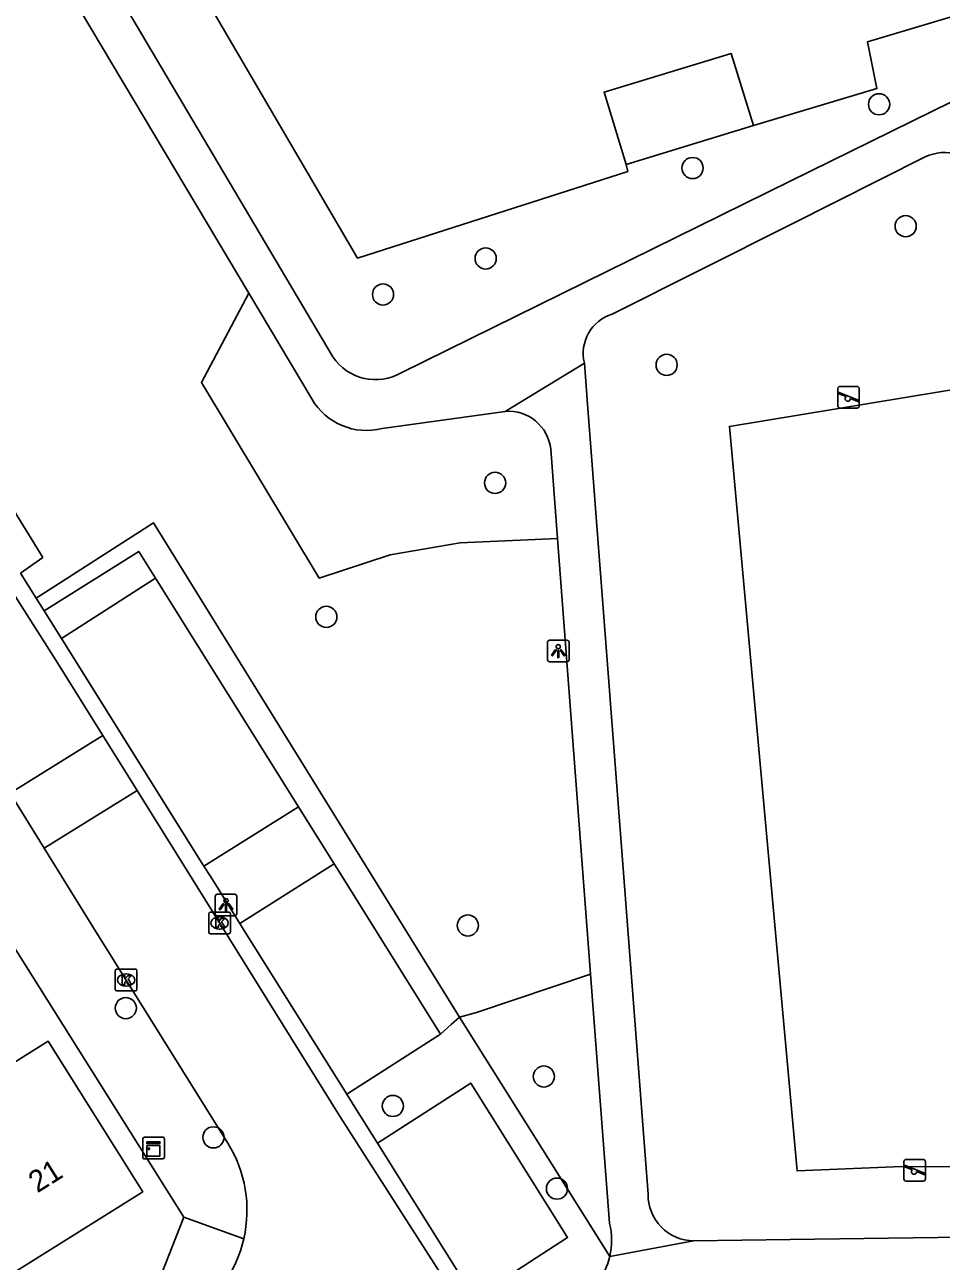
# Model space of a CAD drawing. Extents: x 158461 to 159795, y 387220 to 388672.
# Drawn here: x 158964.6 to 159007, y 387931.9 to 387989 of the extents above; entities that cross this region are included whole.
import ezdxf

# ---------------------------------------------------------------- set-up
doc = ezdxf.new("R2010")
doc.units = 0
for name, color, linetype in [('IMGEO_Boom', 7, 'Continuous'), ('IMGEO_Groenvoorziening', 7, 'Continuous'), ('IMGEO_Haag', 7, 'Continuous'), ('IMGEO_Hek', 7, 'Continuous'), ('IMGEO_Kast', 7, 'Continuous'), ('IMGEO_Kolk', 7, 'Continuous'), ('IMGEO_Lichtpunt', 7, 'Continuous'), ('IMGEO_Pand', 7, 'Continuous'), ('IMGEO_Pand_nummerreeks', 7, 'Continuous'), ('IMGEO_Parkeervlak_open', 7, 'Continuous'), ('IMGEO_Rijbaan_lokaal_open', 7, 'Continuous'), ('IMGEO_Speelvoorziening', 7, 'Continuous'), ('IMGEO_Voetpad_halfverhard', 7, 'Continuous'), ('IMGEO_Voetpad_open', 7, 'Continuous')]:
    doc.layers.add(name, color=color, linetype=linetype)

msp = doc.modelspace()

# ---------------------------------------------------------------- linework, layer by layer
at = {"layer": 'IMGEO_Boom'}
for centre in [(159004.105, 387985.309), (158995.488, 387982.363), (159005.333, 387979.679), (158985.927, 387978.188), (158981.188, 387976.525), (158994.289, 387973.272), (158986.364, 387967.822), (158978.568, 387961.634), (158985.105, 387947.38), (158969.301, 387943.562), (158988.617, 387940.404), (158981.64, 387939.044), (158973.35, 387937.591), (158989.221, 387935.226)]:
    msp.add_circle(centre, 0.489, dxfattribs=at)
at = {"layer": 'IMGEO_Groenvoorziening'}
for points in [[(158966.901, 388000.614), (158970.146, 387995.067), (158980.01, 387978.204), (158992.494, 387982.207), (158992.422, 387982.522)], [(158998.299, 387984.324), (159004.003, 387986.036), (159003.566, 387988.201), (159011.827, 387990.67)], [(158974.983, 387976.585), (158972.799, 387972.455), (158978.242, 387963.423), (158981.513, 387964.502), (158984.748, 387965.048), (158989.247, 387965.246)], [(159008.574, 387972.298), (159012.648, 387936.275), (159004.786, 387936.227), (159000.315, 387936.046), (158997.187, 387970.431), (159008.574, 387972.298)], [(158990.776, 387945.124), (158985.506, 387943.363), (158984.712, 387943.141)], [(158984.712, 387943.141), (158991.661, 387932.088)]]:
    msp.add_lwpolyline(points, dxfattribs=at)
at = {"layer": 'IMGEO_Haag'}
for points in [[(158964.442, 387963.648), (158965.465, 387964.378), (158954.948, 387981.466)], [(158984.712, 387943.141), (158970.589, 387965.972), (158965.158, 387962.504)], [(158965.524, 387961.92), (158969.9, 387964.658), (158970.669, 387963.429)], [(158977.282, 387952.858), (158977.562, 387952.411), (158978.936, 387950.222)], [(158983.837, 387942.365), (158984.327, 387942.799), (158984.712, 387943.141)]]:
    msp.add_lwpolyline(points, dxfattribs=at)
at = {"layer": 'IMGEO_Hek'}
msp.add_lwpolyline([(158992.422, 387982.522), (158992.494, 387982.207), (158980.01, 387978.204), (158970.146, 387995.067)], dxfattribs=at)
at = {"layer": 'IMGEO_Kast'}
for p, q in [((158970.084, 387936.675), (158970.084, 387937.516)), ((158970.084, 387937.516), (158970.084, 387936.675)), ((158970.159, 387937.6), (158971, 387937.6)), ((158971, 387937.6), (158970.159, 387937.6)), ((158971.084, 387937.525), (158971.084, 387936.684)), ((158971.084, 387936.684), (158971.084, 387937.525)), ((158971.009, 387936.6), (158970.168, 387936.6)), ((158970.168, 387936.6), (158971.009, 387936.6))]:
    msp.add_line(p, q, dxfattribs=at)
for points in [[(158970.279, 387937.39), (158970.879, 387937.39), (158970.879, 387937.305), (158970.279, 387937.305), (158970.279, 387937.39)], [(158970.279, 387937.215), (158970.879, 387937.215), (158970.879, 387936.726), (158970.279, 387936.726), (158970.279, 387937.215)]]:
    msp.add_lwpolyline(points, dxfattribs=at)
msp.add_circle((158970.363, 387937.064), 0.0377, dxfattribs=at)
for centre, start, end in [((158970.162, 387937.522), 92.4484, 184.2845), ((158970.162, 387937.522), 92.4484, 184.2845), ((158971.006, 387937.522), 2.4484, 94.2845), ((158971.006, 387937.522), 2.4484, 94.2845), ((158970.162, 387936.678), 182.4484, 274.2845), ((158970.162, 387936.678), 182.4484, 274.2845), ((158971.006, 387936.678), 272.4484, 4.2845), ((158971.006, 387936.678), 272.4484, 4.2845)]:
    msp.add_arc(centre, 0.0779, start, end, dxfattribs=at)
at = {"layer": 'IMGEO_Kolk'}
for p, q in [((158973.133, 387947.069), (158973.133, 387947.921)), ((158973.208, 387947.995), (158974.06, 387947.995)), ((158973.621, 387947.775), (158973.646, 387947.775)), ((158974.134, 387947.921), (158974.134, 387947.069)), ((158973.644, 387947.215), (158973.619, 387947.215)), ((158974.06, 387946.995), (158973.208, 387946.995)), ((158968.817, 387944.435), (158968.817, 387945.287)), ((158968.892, 387945.361), (158969.744, 387945.361)), ((158969.305, 387945.141), (158969.33, 387945.141)), ((158969.818, 387945.287), (158969.818, 387944.435)), ((158969.744, 387944.361), (158968.892, 387944.361)), ((158969.328, 387944.581), (158969.303, 387944.581))]:
    msp.add_line(p, q, dxfattribs=at)
for points in [[(158973.133, 387947.069), (158973.133, 387947.921)], [(158973.208, 387947.995), (158974.06, 387947.995)], [(158973.454, 387947.695), (158973.577, 387947.695), (158973.577, 387947.544), (158973.707, 387947.695), (158973.871, 387947.695), (158973.725, 387947.544), (158973.878, 387947.295), (158973.726, 387947.295), (158973.641, 387947.459), (158973.577, 387947.392), (158973.577, 387947.295), (158973.454, 387947.295), (158973.454, 387947.695)], [(158974.134, 387947.921), (158974.134, 387947.069)], [(158974.06, 387946.995), (158973.208, 387946.995)], [(158968.817, 387944.435), (158968.817, 387945.287)], [(158968.892, 387945.361), (158969.744, 387945.361)], [(158969.138, 387945.061), (158969.261, 387945.061), (158969.261, 387944.91), (158969.391, 387945.061), (158969.555, 387945.061), (158969.409, 387944.91), (158969.562, 387944.661), (158969.41, 387944.661), (158969.325, 387944.825), (158969.261, 387944.758), (158969.261, 387944.661), (158969.138, 387944.661), (158969.138, 387945.061)], [(158969.818, 387945.287), (158969.818, 387944.435)], [(158969.744, 387944.361), (158968.892, 387944.361)]]:
    msp.add_lwpolyline(points, dxfattribs=at)
for centre, start, end in [((158973.21, 387947.919), 91.552, 178.448), ((158973.21, 387947.919), 91.552, 178.448), ((158974.058, 387947.919), 1.552, 88.448), ((158974.058, 387947.919), 1.552, 88.448), ((158973.21, 387947.071), 181.552, 268.448), ((158973.21, 387947.071), 181.552, 268.448), ((158974.058, 387947.071), 271.552, 358.448), ((158974.058, 387947.071), 271.552, 358.448), ((158968.894, 387945.285), 91.552, 178.448), ((158968.894, 387945.285), 91.552, 178.448), ((158969.742, 387945.285), 1.552, 88.448), ((158969.742, 387945.285), 1.552, 88.448), ((158968.894, 387944.437), 181.552, 268.448), ((158968.894, 387944.437), 181.552, 268.448), ((158969.742, 387944.437), 271.552, 358.448), ((158969.742, 387944.437), 271.552, 358.448)]:
    msp.add_arc(centre, 0.0765, start, end, dxfattribs=at)
for centre, major_axis, ratio, start_param, end_param in [((158973.62, 387947.495), (-0.387, 0.002), 0.722429, 4.712389, 7.853982), ((158973.645, 387947.495), (-0.39, 0.002), 0.717154, 1.570796, 4.712389), ((158969.304, 387944.861), (-0.387, 0.002), 0.722429, 4.712389, 7.853982), ((158969.329, 387944.861), (-0.39, 0.002), 0.717154, 1.570796, 4.712389)]:
    msp.add_ellipse(centre, major_axis=major_axis, ratio=ratio, start_param=start_param, end_param=end_param, dxfattribs=at)
at = {"layer": 'IMGEO_Lichtpunt'}
for p, q in [((158988.783, 387960.46), (158988.783, 387959.653)), ((158988.783, 387960.46), (158988.783, 387959.653)), ((158989.685, 387960.555), (158988.877, 387960.555)), ((158989.685, 387960.555), (158988.877, 387960.555)), ((158989.779, 387959.653), (158989.779, 387960.46)), ((158989.779, 387959.653), (158989.779, 387960.46)), ((158988.877, 387959.559), (158989.685, 387959.559)), ((158988.877, 387959.559), (158989.685, 387959.559)), ((158974.335, 387948.82), (158973.527, 387948.82)), ((158974.335, 387948.82), (158973.527, 387948.82)), ((158973.433, 387948.725), (158973.433, 387947.918)), ((158973.433, 387948.725), (158973.433, 387947.918)), ((158974.429, 387947.918), (158974.429, 387948.725)), ((158974.429, 387947.918), (158974.429, 387948.725)), ((158973.527, 387947.824), (158974.335, 387947.824)), ((158973.527, 387947.824), (158974.335, 387947.824))]:
    msp.add_line(p, q, dxfattribs=at)
for points in [[(158989.157, 387960.124), (158989.196, 387960.096), (158989.008, 387959.834), (158988.97, 387959.861), (158989.157, 387960.124)], [(158989.259, 387960.076), (158989.306, 387960.076), (158989.306, 387959.754), (158989.259, 387959.754), (158989.259, 387960.076)], [(158989.369, 387960.096), (158989.407, 387960.123), (158989.594, 387959.861), (158989.555, 387959.833), (158989.369, 387960.096)], [(158973.807, 387948.389), (158973.846, 387948.361), (158973.658, 387948.099), (158973.62, 387948.126), (158973.807, 387948.389)], [(158973.909, 387948.341), (158973.956, 387948.341), (158973.956, 387948.019), (158973.909, 387948.019), (158973.909, 387948.341)], [(158974.019, 387948.361), (158974.057, 387948.388), (158974.244, 387948.126), (158974.205, 387948.098), (158974.019, 387948.361)]]:
    msp.add_lwpolyline(points, dxfattribs=at)
for centre in [(158989.282, 387960.258), (158973.932, 387948.523)]:
    msp.add_circle(centre, 0.0994, dxfattribs=at)
for centre, start, end in [((158988.877, 387960.46), 90, 180), ((158988.877, 387960.46), 90, 180), ((158989.685, 387960.46), 0, 90), ((158989.685, 387960.46), 0, 90), ((158988.877, 387959.653), 180, 270), ((158988.877, 387959.653), 180, 270), ((158989.685, 387959.653), 270, 0), ((158989.685, 387959.653), 270, 360), ((158973.527, 387948.725), 90, 180), ((158973.527, 387948.725), 90, 180), ((158974.335, 387948.725), 0, 90), ((158974.335, 387948.725), 0, 90), ((158973.527, 387947.918), 180, 270), ((158973.527, 387947.918), 180, 270), ((158974.335, 387947.918), 270, 0), ((158974.335, 387947.918), 270, 360)]:
    msp.add_arc(centre, 0.0946, start, end, dxfattribs=at)
at = {"layer": 'IMGEO_Pand'}
for points in [[(158992.422, 387982.522), (158991.396, 387985.868), (158997.278, 387987.653), (158998.299, 387984.324)], [(158998.299, 387984.324), (158992.422, 387982.522)], [(158959.91, 387938.396), (158965.71, 387942.04), (158970.081, 387935.082), (158964.279, 387931.437)]]:
    msp.add_lwpolyline(points, dxfattribs=at)
at = {"layer": 'IMGEO_Parkeervlak_open'}
for points in [[(158970.669, 387963.429), (158966.324, 387960.642)], [(158970.669, 387963.429), (158977.282, 387952.858)], [(158972.911, 387950.123), (158977.282, 387952.858)], [(158974.566, 387947.478), (158978.936, 387950.222)], [(158978.936, 387950.222), (158979.072, 387950.006), (158983.837, 387942.365)], [(158979.511, 387939.581), (158983.837, 387942.365)], [(158980.925, 387937.324), (158985.239, 387940.099), (158989.713, 387932.973), (158987.385, 387931.461), (158987.447, 387931.274), (158987.341, 387931.14)]]:
    msp.add_lwpolyline(points, dxfattribs=at)
at = {"layer": 'IMGEO_Rijbaan_lokaal_open'}
for points in [[(158951.598, 387982.851), (158958.603, 387971.365), (158966.063, 387959.638), (158968.238, 387956.152)], [(158963.953, 387953.49), (158968.238, 387956.152)], [(158968.238, 387956.152), (158969.821, 387953.616)], [(158965.53, 387950.95), (158963.953, 387953.49)], [(158969.821, 387953.616), (158965.53, 387950.95)], [(158969.821, 387953.616), (158972.245, 387949.732), (158979.125, 387938.666), (158979.203, 387938.545), (158984.951, 387929.585)], [(158974.01, 387937.331), (158967.736, 387947.397), (158965.53, 387950.95)]]:
    msp.add_lwpolyline(points, dxfattribs=at)
for centre, radius, start, end in [((158969.018, 387934.221), 5.882, 347.0853, 31.9276), ((158969.022, 387934.222), 5.879, 302.1858, 347.0624)]:
    msp.add_arc(centre, radius, start, end, dxfattribs=at)
at = {"layer": 'IMGEO_Speelvoorziening'}
for p, q in [((159002.297, 387972.277), (159003.087, 387972.277)), ((159003.087, 387972.277), (159002.297, 387972.277)), ((159002.197, 387971.377), (159002.197, 387972.177)), ((159002.197, 387972.177), (159002.197, 387971.377)), ((159002.58, 387971.805), (159002.241, 387971.942)), ((159002.266, 387972.002), (159003.142, 387971.649)), ((159003.118, 387971.589), (159002.778, 387971.726)), ((159003.187, 387972.177), (159003.187, 387971.377)), ((159003.187, 387971.377), (159003.187, 387972.177)), ((159003.087, 387971.277), (159002.297, 387971.277)), ((159002.297, 387971.277), (159003.087, 387971.277)), ((159005.255, 387935.671), (159005.255, 387936.471)), ((159005.255, 387936.471), (159005.255, 387935.671)), ((159005.324, 387936.296), (159006.2, 387935.943)), ((159005.355, 387936.571), (159006.145, 387936.571)), ((159006.145, 387936.571), (159005.355, 387936.571)), ((159006.245, 387936.471), (159006.245, 387935.671)), ((159006.245, 387935.671), (159006.245, 387936.471)), ((159005.638, 387936.099), (159005.299, 387936.236)), ((159006.176, 387935.883), (159005.836, 387936.02)), ((159006.145, 387935.571), (159005.355, 387935.571)), ((159005.355, 387935.571), (159006.145, 387935.571))]:
    msp.add_line(p, q, dxfattribs=at)
for centre, radius, start, end in [((159002.297, 387972.177), 0.1, 90, 180), ((159002.297, 387972.177), 0.1, 90, 180), ((159003.087, 387972.177), 0.1, 0, 90), ((159003.087, 387972.177), 0.1, 360, 90), ((159002.254, 387971.972), 0.0327, 68.078, 248.078), ((159002.659, 387971.715), 0.12, 130.9928, 5.1632), ((159002.297, 387971.377), 0.1, 180, 270), ((159002.297, 387971.377), 0.1, 180, 270), ((159003.087, 387971.377), 0.1, 270, 0), ((159003.087, 387971.377), 0.1, 270, 0), ((159003.13, 387971.619), 0.0327, 248.078, 68.078), ((159005.355, 387936.471), 0.1, 90, 180), ((159005.355, 387936.471), 0.1, 90, 180), ((159005.312, 387936.266), 0.0327, 68.078, 248.078), ((159006.145, 387936.471), 0.1, 0, 90), ((159006.145, 387936.471), 0.1, 360, 90), ((159005.355, 387935.671), 0.1, 180, 270), ((159005.355, 387935.671), 0.1, 180, 270), ((159005.717, 387936.009), 0.12, 130.9928, 5.1632), ((159006.145, 387935.671), 0.1, 270, 0), ((159006.145, 387935.671), 0.1, 270, 0), ((159006.188, 387935.913), 0.0327, 248.078, 68.078)]:
    msp.add_arc(centre, radius, start, end, dxfattribs=at)
at = {"layer": 'IMGEO_Voetpad_halfverhard'}
for points in [[(158966.416, 387994.664), (158978.862, 387973.647)], [(158966.256, 387991.241), (158974.983, 387976.585)], [(158982.051, 387972.922), (159000, 387981.752), (159013.094, 387988.193)], [(158991.777, 387975.613), (159000, 387979.744), (159006.236, 387982.877)], [(158974.983, 387976.585), (158977.892, 387971.7)], [(158986.831, 387971.125), (158990.491, 387973.348)], [(158993.435, 387934.975), (158990.636, 387971.458), (158990.491, 387973.348)], [(158981.147, 387970.329), (158986.831, 387971.125)], [(158988.933, 387969.38), (158989.247, 387965.246)], [(158989.247, 387965.246), (158990.776, 387945.124)], [(158990.776, 387945.124), (158991.65, 387933.622)], [(158995.538, 387932.809), (159000, 387932.87), (159013.64, 387933.057), (159020.674, 387933.153)], [(158991.661, 387932.088), (158995.538, 387932.809)]]:
    msp.add_lwpolyline(points, dxfattribs=at)
for centre, radius, start, end in [((159007.113, 387981.082), 1.998, 71.8235, 116.0328), ((158992.323, 387973.806), 1.888, 106.7993, 194.0274), ((158980.838, 387974.964), 2.375, 213.6723, 300.7114), ((158980.433, 387973.185), 2.943, 210.2894, 284.0292), ((158986.987, 387969.175), 1.957, 6.0284, 94.5753), ((158995.564, 387934.938), 2.129, 179.0003, 269.3087), ((158988.451, 387932.832), 3.295, 346.9518, 13.8699), ((158988.469, 387932.832), 3.277, 301.4453, 346.8794)]:
    msp.add_arc(centre, radius, start, end, dxfattribs=at)
at = {"layer": 'IMGEO_Voetpad_open'}
for points in [[(158965.158, 387962.504), (158964.442, 387963.648)], [(158965.524, 387961.92), (158965.158, 387962.504)], [(158966.324, 387960.642), (158965.524, 387961.92)], [(158972.911, 387950.123), (158966.324, 387960.642)], [(158971.987, 387933.904), (158960.403, 387952.298), (158959.214, 387951.558)], [(158974.566, 387947.478), (158973.226, 387949.62), (158972.911, 387950.123)], [(158979.511, 387939.581), (158974.74, 387947.201), (158974.566, 387947.478)], [(158980.925, 387937.324), (158979.885, 387938.984), (158979.511, 387939.581)], [(158985.487, 387930.038), (158980.925, 387937.324)], [(158917.455, 387896.962), (158970.597, 387930.387), (158971.987, 387933.904)], [(158971.987, 387933.904), (158974.751, 387932.906)]]:
    msp.add_lwpolyline(points, dxfattribs=at)

# ---------------------------------------------------------------- texts
at = {"layer": 'IMGEO_Pand_nummerreeks'}
msp.add_text('21', height=1, rotation=32.1386, dxfattribs=at).set_placement((158965.213, 387935))

doc.saveas('drawing.dxf')
